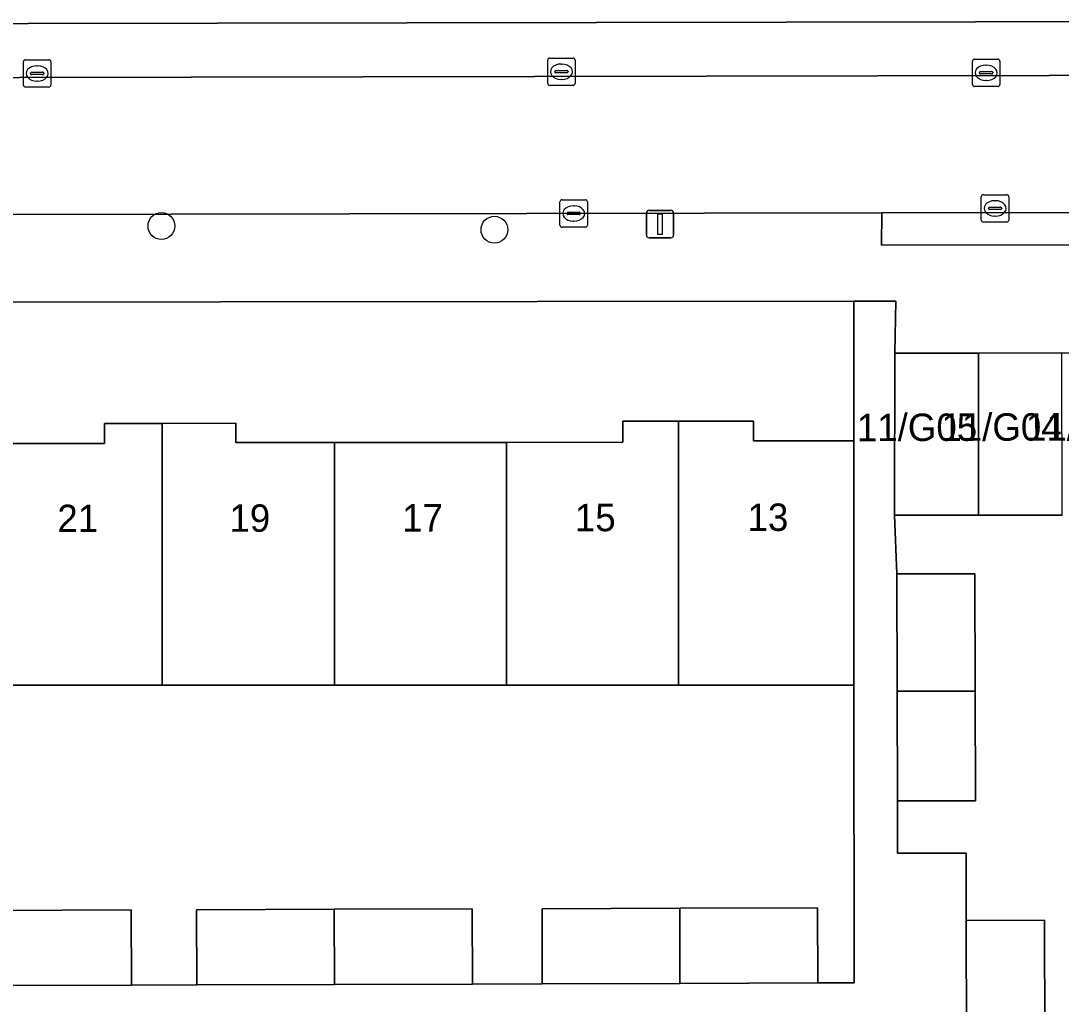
# Model space of a CAD drawing. Extents: x 160732 to 162107, y 387428 to 388479.
# Drawn here: x 161436.07 to 161474.01, y 388254.69 to 388290.56 of the extents above; entities that cross this region are included whole.
import ezdxf

# ---------------------------------------------------------------- set-up
doc = ezdxf.new("R2010")
doc.units = 0
for name, color, linetype in [('IMGEO_Boom', 7, 'Continuous'), ('IMGEO_Erf', 7, 'Continuous'), ('IMGEO_Kolk', 7, 'Continuous'), ('IMGEO_Lichtmast', 7, 'Continuous'), ('IMGEO_Pand', 7, 'Continuous'), ('IMGEO_Pand_nummerreeks', 7, 'Continuous'), ('IMGEO_Parkeervlak_open', 7, 'Continuous'), ('IMGEO_Rijbaan_lokaal_open', 7, 'Continuous'), ('IMGEO_Voetpad_open', 7, 'Continuous')]:
    doc.layers.add(name, color=color, linetype=linetype)

msp = doc.modelspace()

# ---------------------------------------------------------------- linework, layer by layer
at = {"layer": 'IMGEO_Boom'}
for centre in [(161441.194, 388283.078), (161453.337, 388282.942)]:
    msp.add_circle(centre, 0.489, dxfattribs=at)
at = {"layer": 'IMGEO_Erf'}
for points in [[(161434.947, 388275.144), (161439.123, 388275.145), (161439.123, 388275.878), (161441.223, 388275.879), (161443.911, 388275.88), (161443.912, 388275.184), (161447.5, 388275.185), (161453.776, 388275.186), (161458.018, 388275.187), (161458.018, 388275.961), (161460.053, 388275.961), (161462.787, 388275.962), (161462.788, 388275.238), (161466.448, 388275.239), (161466.442, 388280.339), (161397.163, 388280.262)], [(161474.036, 388272.535), (161470.994, 388272.53), (161467.929, 388272.525), (161468.012, 388270.385), (161470.862, 388270.393), (161470.874, 388266.114), (161470.886, 388262.112), (161468.035, 388262.104), (161468.041, 388260.196), (161470.536, 388260.203), (161470.543, 388257.746), (161473.393, 388257.754), (161473.405, 388253.475), (161473.417, 388249.473), (161470.566, 388249.465), (161470.564, 388245.118), (161473.414, 388245.126), (161473.426, 388240.847), (161473.438, 388236.845), (161470.587, 388236.837), (161470.62, 388228.648), (161490.719, 388228.729)], [(161435.059, 388258.11), (161440.089, 388258.126), (161440.097, 388255.385), (161442.488, 388255.392), (161442.479, 388258.134), (161447.499, 388258.15), (161452.529, 388258.166), (161452.538, 388255.424), (161455.083, 388255.433), (161455.074, 388258.174), (161460.094, 388258.191), (161465.125, 388258.207), (161465.134, 388255.465), (161466.453, 388255.469), (161466.45, 388266.331), (161460.056, 388266.329), (161453.779, 388266.328), (161447.503, 388266.326), (161441.227, 388266.324), (161434.95, 388266.322)]]:
    msp.add_lwpolyline(points, dxfattribs=at)
at = {"layer": 'IMGEO_Kolk'}
for p, q in [((161455.355, 388289.206), (161456.207, 388289.206)), ((161470.845, 388289.167), (161471.697, 388289.167)), ((161436.163, 388288.218), (161436.163, 388289.07)), ((161436.238, 388289.144), (161437.09, 388289.144)), ((161436.651, 388288.924), (161436.676, 388288.924)), ((161437.164, 388289.07), (161437.164, 388288.218)), ((161455.28, 388288.28), (161455.28, 388289.132)), ((161455.768, 388288.986), (161455.793, 388288.986)), ((161456.281, 388289.132), (161456.281, 388288.28)), ((161470.77, 388288.241), (161470.77, 388289.093)), ((161471.258, 388288.947), (161471.283, 388288.947)), ((161471.771, 388289.093), (161471.771, 388288.241)), ((161436.422, 388288.638), (161436.422, 388288.65)), ((161436.86, 388288.601), (161436.462, 388288.601)), ((161436.465, 388288.687), (161436.863, 388288.687)), ((161436.906, 388288.65), (161436.906, 388288.638)), ((161455.539, 388288.7), (161455.539, 388288.712)), ((161455.977, 388288.663), (161455.579, 388288.663)), ((161455.582, 388288.749), (161455.98, 388288.749)), ((161455.791, 388288.426), (161455.766, 388288.426)), ((161456.023, 388288.712), (161456.023, 388288.7)), ((161471.029, 388288.661), (161471.029, 388288.673)), ((161471.467, 388288.624), (161471.069, 388288.624)), ((161471.072, 388288.71), (161471.47, 388288.71)), ((161471.513, 388288.673), (161471.513, 388288.661)), ((161437.09, 388288.144), (161436.238, 388288.144)), ((161436.674, 388288.364), (161436.649, 388288.364)), ((161456.207, 388288.206), (161455.355, 388288.206)), ((161471.697, 388288.167), (161470.845, 388288.167)), ((161471.281, 388288.387), (161471.256, 388288.387)), ((161455.728, 388283.109), (161455.728, 388283.961)), ((161455.803, 388284.035), (161456.655, 388284.035)), ((161456.729, 388283.961), (161456.729, 388283.109)), ((161471.093, 388283.295), (161471.093, 388284.147)), ((161471.168, 388284.221), (161472.02, 388284.221)), ((161471.581, 388284.001), (161471.606, 388284.001)), ((161472.094, 388284.147), (161472.094, 388283.295)), ((161455.987, 388283.529), (161455.987, 388283.541)), ((161456.425, 388283.492), (161456.027, 388283.492)), ((161456.03, 388283.578), (161456.428, 388283.578)), ((161456.216, 388283.815), (161456.241, 388283.815)), ((161456.471, 388283.541), (161456.471, 388283.529)), ((161471.352, 388283.715), (161471.352, 388283.727)), ((161471.79, 388283.678), (161471.392, 388283.678)), ((161471.395, 388283.764), (161471.793, 388283.764)), ((161471.836, 388283.727), (161471.836, 388283.715)), ((161456.239, 388283.255), (161456.214, 388283.255)), ((161472.02, 388283.221), (161471.168, 388283.221)), ((161471.604, 388283.441), (161471.579, 388283.441)), ((161456.655, 388283.035), (161455.803, 388283.035))]:
    msp.add_line(p, q, dxfattribs=at)
for points in [[(161455.355, 388289.206), (161456.207, 388289.206)], [(161470.845, 388289.167), (161471.697, 388289.167)], [(161436.163, 388288.218), (161436.163, 388289.07)], [(161436.238, 388289.144), (161437.09, 388289.144)], [(161437.164, 388289.07), (161437.164, 388288.218)], [(161455.28, 388288.28), (161455.28, 388289.132)], [(161456.281, 388289.132), (161456.281, 388288.28)], [(161470.77, 388288.241), (161470.77, 388289.093)], [(161471.771, 388289.093), (161471.771, 388288.241)], [(161437.09, 388288.144), (161436.238, 388288.144)], [(161456.207, 388288.206), (161455.355, 388288.206)], [(161471.697, 388288.167), (161470.845, 388288.167)], [(161455.728, 388283.109), (161455.728, 388283.961)], [(161455.803, 388284.035), (161456.655, 388284.035)], [(161456.729, 388283.961), (161456.729, 388283.109)], [(161471.093, 388283.295), (161471.093, 388284.147)], [(161471.168, 388284.221), (161472.02, 388284.221)], [(161472.094, 388284.147), (161472.094, 388283.295)], [(161472.02, 388283.221), (161471.168, 388283.221)], [(161456.655, 388283.035), (161455.803, 388283.035)]]:
    msp.add_lwpolyline(points, dxfattribs=at)
for centre, radius, start, end in [((161455.357, 388289.13), 0.0765, 91.552, 178.448), ((161455.357, 388289.13), 0.0765, 91.552, 178.448), ((161456.205, 388289.13), 0.0765, 1.552, 88.448), ((161456.205, 388289.13), 0.0765, 1.552, 88.448), ((161470.847, 388289.091), 0.0765, 91.552, 178.448), ((161470.847, 388289.091), 0.0765, 91.552, 178.448), ((161471.695, 388289.091), 0.0765, 1.552, 88.448), ((161471.695, 388289.091), 0.0765, 1.552, 88.448), ((161436.24, 388289.068), 0.0765, 91.552, 178.448), ((161436.24, 388289.068), 0.0765, 91.552, 178.448), ((161437.088, 388289.068), 0.0765, 1.552, 88.448), ((161437.088, 388289.068), 0.0765, 1.552, 88.448), ((161436.462, 388288.647), 0.0403, 85.8775, 175.7526), ((161436.459, 388288.637), 0.0366, 178.938, 274.7102), ((161436.863, 388288.644), 0.043, 264.8664, 352.4533), ((161436.867, 388288.649), 0.0386, 1.7309, 96.639), ((161455.579, 388288.709), 0.0403, 85.8775, 175.7526), ((161455.576, 388288.699), 0.0366, 178.938, 274.7102), ((161455.98, 388288.706), 0.043, 264.8664, 352.4533), ((161455.984, 388288.711), 0.0386, 1.7309, 96.639), ((161471.069, 388288.67), 0.0403, 85.8775, 175.7526), ((161471.066, 388288.66), 0.0366, 178.938, 274.7102), ((161471.47, 388288.667), 0.043, 264.8664, 352.4533), ((161471.474, 388288.672), 0.0386, 1.7309, 96.639), ((161436.24, 388288.22), 0.0765, 181.552, 268.448), ((161436.24, 388288.22), 0.0765, 181.552, 268.448), ((161437.088, 388288.22), 0.0765, 271.552, 358.448), ((161437.088, 388288.22), 0.0765, 271.552, 358.448), ((161455.357, 388288.282), 0.0765, 181.552, 268.448), ((161455.357, 388288.282), 0.0765, 181.552, 268.448), ((161456.205, 388288.282), 0.0765, 271.552, 358.448), ((161456.205, 388288.282), 0.0765, 271.552, 358.448), ((161470.847, 388288.243), 0.0765, 181.552, 268.448), ((161470.847, 388288.243), 0.0765, 181.552, 268.448), ((161471.695, 388288.243), 0.0765, 271.552, 358.448), ((161471.695, 388288.243), 0.0765, 271.552, 358.448), ((161455.805, 388283.959), 0.0765, 91.552, 178.448), ((161455.805, 388283.959), 0.0765, 91.552, 178.448), ((161456.653, 388283.959), 0.0765, 1.552, 88.448), ((161456.653, 388283.959), 0.0765, 1.552, 88.448), ((161471.17, 388284.145), 0.0765, 91.552, 178.448), ((161471.17, 388284.145), 0.0765, 91.552, 178.448), ((161472.018, 388284.145), 0.0765, 1.552, 88.448), ((161472.018, 388284.145), 0.0765, 1.552, 88.448), ((161456.027, 388283.538), 0.0403, 85.8775, 175.7526), ((161456.024, 388283.528), 0.0366, 178.938, 274.7102), ((161456.428, 388283.535), 0.043, 264.8664, 352.4533), ((161456.432, 388283.54), 0.0386, 1.7309, 96.639), ((161471.392, 388283.724), 0.0403, 85.8775, 175.7526), ((161471.389, 388283.714), 0.0366, 178.938, 274.7102), ((161471.793, 388283.721), 0.043, 264.8664, 352.4533), ((161471.797, 388283.726), 0.0386, 1.7309, 96.639), ((161455.805, 388283.111), 0.0765, 181.552, 268.448), ((161455.805, 388283.111), 0.0765, 181.552, 268.448), ((161456.653, 388283.111), 0.0765, 271.552, 358.448), ((161456.653, 388283.111), 0.0765, 271.552, 358.448), ((161471.17, 388283.297), 0.0765, 181.552, 268.448), ((161471.17, 388283.297), 0.0765, 181.552, 268.448), ((161472.018, 388283.297), 0.0765, 271.552, 358.448), ((161472.018, 388283.297), 0.0765, 271.552, 358.448)]:
    msp.add_arc(centre, radius, start, end, dxfattribs=at)
for centre, major_axis, ratio, start_param, end_param in [((161436.65, 388288.644), (-0.387, 0.002), 0.722429, 4.712389, 7.853982), ((161436.675, 388288.644), (-0.39, 0.002), 0.717154, 1.570796, 4.712389), ((161455.767, 388288.706), (-0.387, 0.002), 0.722429, 4.712389, 7.853982), ((161455.792, 388288.706), (-0.39, 0.002), 0.717154, 1.570796, 4.712389), ((161471.257, 388288.667), (-0.387, 0.002), 0.722429, 4.712389, 7.853982), ((161471.282, 388288.667), (-0.39, 0.002), 0.717154, 1.570796, 4.712389), ((161471.58, 388283.721), (-0.387, 0.002), 0.722429, 4.712389, 7.853982), ((161471.605, 388283.721), (-0.39, 0.002), 0.717154, 1.570796, 4.712389), ((161456.215, 388283.535), (-0.387, 0.002), 0.722429, 4.712389, 7.853982), ((161456.24, 388283.535), (-0.39, 0.002), 0.717154, 1.570796, 4.712389)]:
    msp.add_ellipse(centre, major_axis=major_axis, ratio=ratio, start_param=start_param, end_param=end_param, dxfattribs=at)
at = {"layer": 'IMGEO_Lichtmast'}
for p, q in [((161458.88, 388282.748), (161458.88, 388283.548)), ((161458.88, 388283.548), (161458.88, 388282.748)), ((161458.98, 388283.648), (161459.77, 388283.648)), ((161459.77, 388283.648), (161458.98, 388283.648)), ((161459.87, 388283.548), (161459.87, 388282.748)), ((161459.87, 388282.748), (161459.87, 388283.548)), ((161459.77, 388282.648), (161458.98, 388282.648)), ((161458.98, 388282.648), (161459.77, 388282.648))]:
    msp.add_line(p, q, dxfattribs=at)
msp.add_lwpolyline([(161459.3, 388283.523), (161459.45, 388283.523), (161459.45, 388282.773), (161459.3, 388282.773), (161459.3, 388283.523)], dxfattribs=at)
for centre, start, end in [((161458.98, 388283.548), 90, 180), ((161458.98, 388283.548), 90, 180), ((161459.77, 388283.548), 0, 90), ((161459.77, 388283.548), 360, 90), ((161458.98, 388282.748), 180, 270), ((161458.98, 388282.748), 180, 270), ((161459.77, 388282.748), 270, 0), ((161459.77, 388282.748), 270, 0)]:
    msp.add_arc(centre, 0.1, start, end, dxfattribs=at)
at = {"layer": 'IMGEO_Pand'}
for points in [[(161467.929, 388272.525), (161470.994, 388272.53), (161470.985, 388278.445), (161467.943, 388278.44)], [(161474.036, 388272.535), (161474.026, 388278.45), (161470.985, 388278.445), (161470.994, 388272.53)], [(161460.053, 388275.961), (161458.018, 388275.961), (161458.018, 388275.187), (161453.776, 388275.186), (161453.779, 388266.328), (161460.056, 388266.329)], [(161460.056, 388266.329), (161466.45, 388266.331), (161466.449, 388270.24), (161466.448, 388275.239), (161462.788, 388275.238), (161462.787, 388275.962), (161460.053, 388275.961)], [(161434.95, 388266.322), (161441.227, 388266.324), (161441.223, 388275.879), (161439.123, 388275.878), (161439.123, 388275.145), (161434.947, 388275.144)], [(161441.227, 388266.324), (161447.503, 388266.326), (161447.5, 388275.185), (161443.912, 388275.184), (161443.911, 388275.88), (161441.223, 388275.879)], [(161447.503, 388266.326), (161453.779, 388266.328), (161453.776, 388275.186), (161447.5, 388275.185)], [(161470.862, 388270.393), (161468.012, 388270.385), (161468.023, 388266.109), (161470.874, 388266.114)], [(161468.035, 388262.104), (161470.886, 388262.112), (161470.874, 388266.114), (161468.023, 388266.109)], [(161440.089, 388258.126), (161435.059, 388258.11), (161435.067, 388255.368), (161440.097, 388255.385)], [(161447.499, 388258.15), (161442.479, 388258.134), (161442.488, 388255.392), (161447.508, 388255.408)], [(161447.499, 388258.15), (161447.508, 388255.408), (161452.538, 388255.424), (161452.529, 388258.166)], [(161460.094, 388258.191), (161455.074, 388258.174), (161455.083, 388255.433), (161460.103, 388255.449)], [(161460.094, 388258.191), (161460.103, 388255.449), (161465.134, 388255.465), (161465.125, 388258.207)], [(161473.393, 388257.754), (161470.543, 388257.746), (161470.555, 388253.47), (161473.405, 388253.475)]]:
    msp.add_lwpolyline(points, close=True, dxfattribs=at)
at = {"layer": 'IMGEO_Parkeervlak_open'}
for points in [[(161489.358, 388290.564), (161484.706, 388290.556), (161381.042, 388290.368), (161376.687, 388290.36)], [(161373.414, 388288.379), (161492.353, 388288.605)]]:
    msp.add_lwpolyline(points, dxfattribs=at)
at = {"layer": 'IMGEO_Rijbaan_lokaal_open'}
for points in [[(161373.37, 388283.338), (161379.503, 388283.39), (161396.234, 388283.429), (161467.463, 388283.555), (161483.476, 388283.568), (161492.634, 388283.54), (161492.686, 388288.575)], [(161492.686, 388288.575), (161492.353, 388288.605), (161373.414, 388288.379)]]:
    msp.add_lwpolyline(points, dxfattribs=at)
at = {"layer": 'IMGEO_Voetpad_open'}
for points in [[(161376.687, 388290.36), (161381.042, 388290.368), (161484.706, 388290.556), (161489.358, 388290.564)], [(161493.621, 388283.531), (161492.634, 388283.54), (161483.476, 388283.568), (161483.437, 388282.389), (161467.457, 388282.379), (161467.463, 388283.555), (161396.234, 388283.429), (161396.236, 388282.223), (161379.506, 388282.204), (161379.503, 388283.39), (161373.37, 388283.338), (161373.275, 388279.592)], [(161374.905, 388280.268), (161380.686, 388280.263), (161380.751, 388278.336), (161383.703, 388278.342), (161386.655, 388278.349), (161389.608, 388278.355), (161392.56, 388278.362), (161395.512, 388278.368), (161395.468, 388280.26), (161397.163, 388280.262), (161466.442, 388280.339), (161467.979, 388280.341), (161467.943, 388278.44), (161470.985, 388278.445), (161474.026, 388278.45), (161477.068, 388278.454), (161480.109, 388278.459), (161483.151, 388278.464), (161483.116, 388280.362), (161484.727, 388280.375), (161490.681, 388280.425)], [(161470.555, 388253.47), (161470.543, 388257.746), (161470.536, 388260.203), (161468.041, 388260.196), (161468.035, 388262.104), (161468.023, 388266.109), (161468.012, 388270.385), (161467.929, 388272.525), (161467.943, 388278.44), (161467.979, 388280.341), (161466.442, 388280.339), (161466.448, 388275.239), (161466.449, 388270.24), (161466.45, 388266.331), (161466.453, 388255.469), (161465.134, 388255.465), (161460.103, 388255.449), (161455.083, 388255.433), (161452.538, 388255.424), (161447.508, 388255.408), (161442.488, 388255.392), (161440.097, 388255.385), (161435.067, 388255.368)]]:
    msp.add_lwpolyline(points, dxfattribs=at)
msp.add_lwpolyline([(161467.463, 388283.555), (161467.457, 388282.379), (161483.437, 388282.389), (161483.476, 388283.568)], close=True, dxfattribs=at)

# ---------------------------------------------------------------- texts
at = {"layer": 'IMGEO_Pand_nummerreeks'}
for s, rotation, p in [('11/G05', 0.1936, (161466.556, 388275.226)), ('11/G04', 0.1936, (161469.639, 388275.237)), ('11/G03', 0.1936, (161472.722, 388275.247)), ('21', 0.0935, (161437.399, 388271.911)), ('19', 0.0935, (161443.675, 388271.921)), ('17', 0.0935, (161449.974, 388271.931)), ('15', 0.0935, (161456.272, 388271.942)), ('13', 0.0935, (161462.57, 388271.952))]:
    msp.add_text(s, height=1, rotation=rotation, dxfattribs=at).set_placement(p)

doc.saveas('drawing.dxf')
